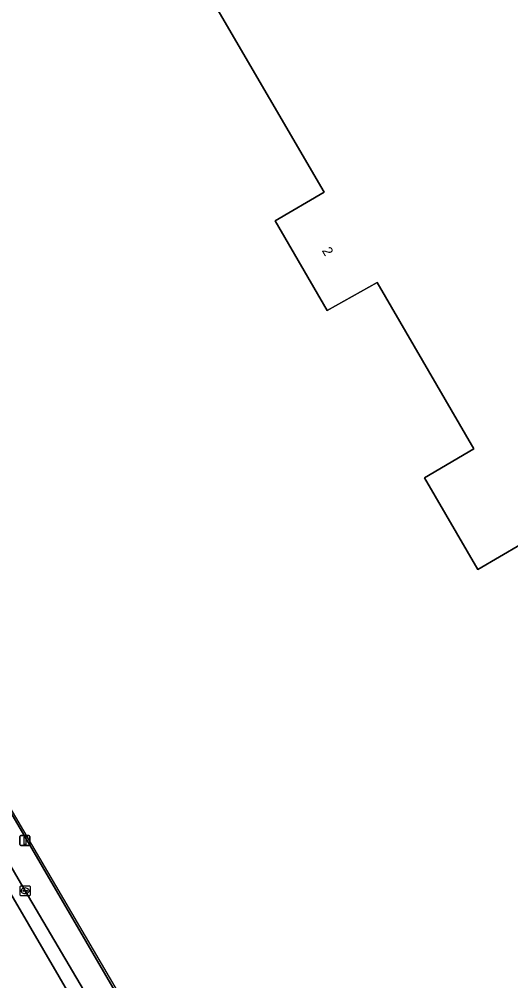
# Model space of a CAD drawing. Extents: x 157692 to 159674, y 381452 to 383291.
# Drawn here: x 159135.3 to 159184.4, y 382294.6 to 382390.6 of the extents above; entities that cross this region are included whole.
import ezdxf

# ---------------------------------------------------------------- set-up
doc = ezdxf.new("R2010")
doc.units = 0
for name, color, linetype in [('IMGEO_Erf', 7, 'Continuous'), ('IMGEO_Hek', 7, 'Continuous'), ('IMGEO_Kolk', 7, 'Continuous'), ('IMGEO_Lichtmast', 7, 'Continuous'), ('IMGEO_Pand', 7, 'Continuous'), ('IMGEO_Pand_nummerreeks', 7, 'Continuous'), ('IMGEO_Parkeervlak_open', 7, 'Continuous'), ('IMGEO_Rijbaan_lokaal_gesloten', 7, 'Continuous')]:
    doc.layers.add(name, color=color, linetype=linetype)

msp = doc.modelspace()

# ---------------------------------------------------------------- linework, layer by layer
at = {"layer": 'IMGEO_Erf'}
for points in [[(159273.494, 382285.815), (159328.456, 382317.435), (159293.957, 382373.753), (159216.622, 382500), (159163.39, 382587.536), (159160.939, 382586.067), (159166.124, 382577.149), (159166.385, 382577.301), (159191.551, 382534.13), (159211.779, 382499.43), (159076.554, 382420.561), (159081.564, 382412.044), (159085.887, 382414.558), (159216.554, 382490.535), (159226.388, 382473.62), (159095.722, 382397.643), (159091.399, 382395.129), (159092.197, 382393.998), (159087.731, 382391.406), (159103.11, 382364.958), (159146.26, 382291.081)], [(159185.423, 382338.165), (159181.103, 382335.646), (159175.757, 382344.806), (159180.699, 382347.698), (159171.039, 382364.314), (159166.044, 382361.527), (159160.835, 382370.491), (159165.739, 382373.347), (159149.334, 382401.436), (159144.477, 382398.551), (159140.75, 382404.943), (159145.069, 382407.463), (159163.171, 382418.023), (159163.427, 382417.573), (159208.352, 382443.806)]]:
    msp.add_lwpolyline(points, dxfattribs=at)
at = {"layer": 'IMGEO_Hek'}
msp.add_lwpolyline([(159161.827, 382265.491), (159159.385, 382269.716), (159159.154, 382269.539), (159145.077, 382293.575), (159087.731, 382391.406)], dxfattribs=at)
at = {"layer": 'IMGEO_Kolk'}
for p, q in [((159135.342, 382303.128), (159135.342, 382303.98)), ((159135.417, 382304.054), (159136.269, 382304.054)), ((159135.83, 382303.834), (159135.855, 382303.834)), ((159136.343, 382303.98), (159136.343, 382303.128)), ((159136.269, 382303.054), (159135.417, 382303.054)), ((159135.601, 382303.548), (159135.601, 382303.56)), ((159136.039, 382303.511), (159135.641, 382303.511)), ((159135.644, 382303.597), (159136.042, 382303.597)), ((159135.853, 382303.274), (159135.828, 382303.274)), ((159136.085, 382303.56), (159136.085, 382303.548))]:
    msp.add_line(p, q, dxfattribs=at)
for points in [[(159135.342, 382303.128), (159135.342, 382303.98)], [(159135.417, 382304.054), (159136.269, 382304.054)], [(159136.343, 382303.98), (159136.343, 382303.128)], [(159136.269, 382303.054), (159135.417, 382303.054)]]:
    msp.add_lwpolyline(points, dxfattribs=at)
for centre, radius, start, end in [((159135.419, 382303.978), 0.0765, 91.55205, 178.44795), ((159135.419, 382303.978), 0.0765, 91.55205, 178.44795), ((159136.267, 382303.978), 0.0765, 1.55205, 88.44795), ((159136.267, 382303.978), 0.0765, 1.55205, 88.44795), ((159135.419, 382303.13), 0.0765, 181.55205, 268.44795), ((159135.419, 382303.13), 0.0765, 181.55205, 268.44795), ((159135.641, 382303.557), 0.0403, 85.87752, 175.75265), ((159135.638, 382303.547), 0.0366, 178.93798, 274.71019), ((159136.042, 382303.554), 0.043, 264.86636, 352.45326), ((159136.046, 382303.559), 0.0386, 1.73085, 96.63898), ((159136.267, 382303.13), 0.0765, 271.55205, 358.44795), ((159136.267, 382303.13), 0.0765, 271.55205, 358.44795)]:
    msp.add_arc(centre, radius, start, end, dxfattribs=at)
for centre, major_axis, ratio, start_param, end_param in [((159135.829, 382303.554), (-0.387, 0.002), 0.722429, 4.712389, 7.853982), ((159135.854, 382303.554), (-0.39, 0.002), 0.717154, 1.570796, 4.712389)]:
    msp.add_ellipse(centre, major_axis=major_axis, ratio=ratio, start_param=start_param, end_param=end_param, dxfattribs=at)
at = {"layer": 'IMGEO_Lichtmast'}
for p, q in [((159135.329, 382308.166), (159135.329, 382308.966)), ((159135.329, 382308.966), (159135.329, 382308.166)), ((159135.429, 382309.066), (159136.219, 382309.066)), ((159136.219, 382309.066), (159135.429, 382309.066)), ((159136.319, 382308.966), (159136.319, 382308.166)), ((159136.319, 382308.166), (159136.319, 382308.966)), ((159136.219, 382308.066), (159135.429, 382308.066)), ((159135.429, 382308.066), (159136.219, 382308.066))]:
    msp.add_line(p, q, dxfattribs=at)
msp.add_lwpolyline([(159135.749, 382308.941), (159135.899, 382308.941), (159135.899, 382308.191), (159135.749, 382308.191), (159135.749, 382308.941)], dxfattribs=at)
for centre, start, end in [((159135.429, 382308.966), 90, 180), ((159135.429, 382308.966), 90, 180), ((159136.219, 382308.966), 0, 90), ((159136.219, 382308.966), 360, 90), ((159135.429, 382308.166), 180, 270), ((159135.429, 382308.166), 180, 270), ((159136.219, 382308.166), 270, 0), ((159136.219, 382308.166), 270, 0)]:
    msp.add_arc(centre, 0.1, start, end, dxfattribs=at)
at = {"layer": 'IMGEO_Pand'}
msp.add_lwpolyline([(159208.352, 382443.806), (159163.427, 382417.573), (159163.171, 382418.023), (159145.069, 382407.463), (159140.75, 382404.943), (159144.477, 382398.551), (159149.334, 382401.436), (159165.739, 382373.347), (159160.835, 382370.491), (159166.044, 382361.527), (159171.039, 382364.314), (159180.699, 382347.698), (159175.757, 382344.806), (159181.103, 382335.646), (159185.423, 382338.165)], dxfattribs=at)
at = {"layer": 'IMGEO_Parkeervlak_open'}
msp.add_lwpolyline([(159077.163, 382409.47), (159072.057, 382418.198), (159066.152, 382428.292), (159063.873, 382432.188), (159060.954, 382437.177), (159058.62, 382435.786), (159063.472, 382427.52), (159073.439, 382410.444), (159082.875, 382394.336), (159085.401, 382390.018), (159092.391, 382378.068), (159103.311, 382359.352), (159112.833, 382342.992), (159123.237, 382325.137), (159135.842, 382303.553), (159143.881, 382289.925), (159159.071, 382263.958), (159161.311, 382265.277), (159146.26, 382291.081), (159103.11, 382364.958), (159087.731, 382391.406)], close=True, dxfattribs=at)
at = {"layer": 'IMGEO_Rijbaan_lokaal_gesloten'}
for points in [[(159063.472, 382427.52), (159058.62, 382435.786), (159057.417, 382435.069), (159062.264, 382426.813), (159072.23, 382409.737), (159081.667, 382393.629), (159084.192, 382389.311), (159091.182, 382377.362), (159102.101, 382358.647), (159111.623, 382342.287), (159122.028, 382324.432), (159134.633, 382302.847), (159145.148, 382284.823), (159155.325, 382267.42), (159157.641, 382263.44), (159174.5, 382234.542), (159175.2, 382233.343), (159184.255, 382224.142), (159181.818, 382227.27), (159177.76, 382232.926), (159175.52, 382236.142)], [(159173.751, 382238.863), (159162.212, 382258.588), (159159.071, 382263.958), (159143.881, 382289.925), (159135.842, 382303.553), (159123.237, 382325.137), (159112.833, 382342.992), (159103.311, 382359.352), (159092.391, 382378.068), (159085.401, 382390.018), (159082.875, 382394.336), (159073.439, 382410.444), (159063.472, 382427.52)], [(159167.378, 382223.371), (159174.5, 382234.542), (159157.641, 382263.44), (159155.325, 382267.42), (159145.148, 382284.823), (159134.633, 382302.847), (159122.028, 382324.432), (159111.623, 382342.287), (159102.101, 382358.647), (159091.182, 382377.362), (159084.192, 382389.311)]]:
    msp.add_lwpolyline(points, dxfattribs=at)

# ---------------------------------------------------------------- texts
at = {"layer": 'IMGEO_Pand_nummerreeks'}
msp.add_text('2', height=1, rotation=300.16096, dxfattribs=at).set_placement((159165.479, 382367.514))

doc.saveas('drawing.dxf')
